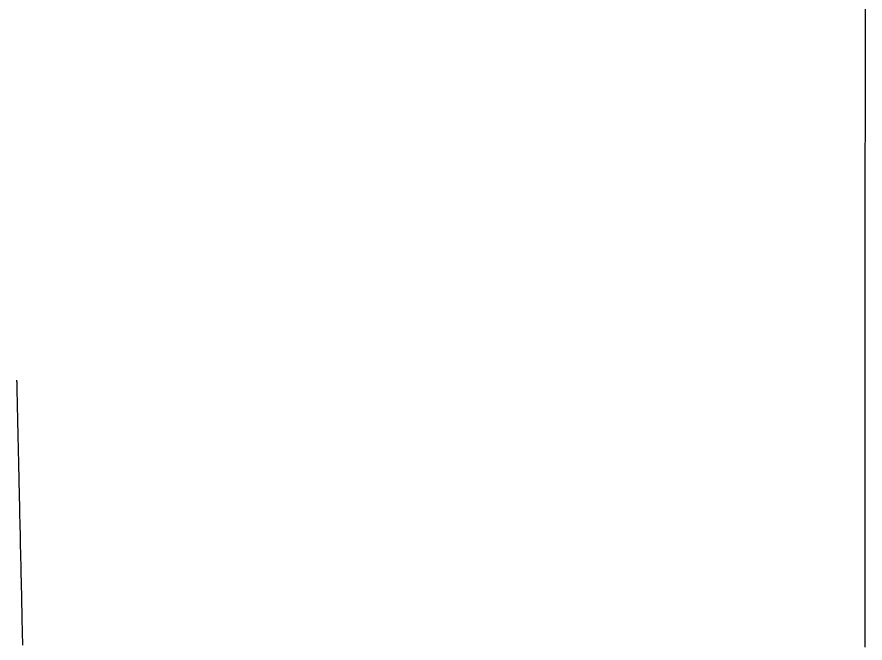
# Model space of a CAD drawing. Extents: x -7.3 to 34, y 0 to 22.
# Drawn here: x 32.84478 to 32.88354, y 3.68911 to 3.71772 of the extents above; entities that cross this region are included whole.
import ezdxf

# ---------------------------------------------------------------- set-up
doc = ezdxf.new("R2010")
doc.units = 0
doc.layers.add('SH_Data', color=7, linetype='Continuous')

msp = doc.modelspace()

# ---------------------------------------------------------------- linework, layer by layer
at = {"layer": 'SH_Data'}
for p, q in [((32.883542, 3.718091), (32.883541, 3.717552)), ((32.883541, 3.717552), (32.883541, 3.717014)), ((32.883541, 3.717014), (32.883541, 3.716478)), ((32.883541, 3.716478), (32.883541, 3.715944)), ((32.883541, 3.715944), (32.883541, 3.71541)), ((32.883541, 3.71541), (32.88354, 3.714879)), ((32.88354, 3.714879), (32.88354, 3.714349)), ((32.88354, 3.714349), (32.88354, 3.71382)), ((32.88354, 3.71382), (32.88354, 3.713293)), ((32.88354, 3.713293), (32.88354, 3.712768)), ((32.88354, 3.712768), (32.88354, 3.712244)), ((32.88354, 3.712244), (32.883539, 3.711722)), ((32.883539, 3.711722), (32.883539, 3.711202)), ((32.883539, 3.711202), (32.883539, 3.710683)), ((32.883539, 3.710683), (32.883539, 3.710166)), ((32.883539, 3.710166), (32.883539, 3.709651)), ((32.883539, 3.709651), (32.883538, 3.709137)), ((32.883538, 3.709137), (32.883538, 3.708625)), ((32.883538, 3.708625), (32.883538, 3.708115)), ((32.883538, 3.708115), (32.883538, 3.707607)), ((32.883538, 3.707607), (32.883538, 3.7071)), ((32.883538, 3.7071), (32.883537, 3.706595)), ((32.883537, 3.706595), (32.883537, 3.706093)), ((32.883537, 3.706093), (32.883537, 3.705591)), ((32.883537, 3.705591), (32.883537, 3.705092)), ((32.883537, 3.705092), (32.883537, 3.704595)), ((32.883537, 3.704595), (32.883536, 3.704099)), ((32.883536, 3.704099), (32.883536, 3.703606)), ((32.883536, 3.703606), (32.883536, 3.703114)), ((32.883536, 3.703114), (32.883536, 3.702624)), ((32.883536, 3.702624), (32.883536, 3.702137)), ((32.883536, 3.702137), (32.883536, 3.701651)), ((32.883536, 3.701651), (32.883535, 3.701167)), ((32.844781, 3.701117), (32.844781, 3.701118)), ((32.844781, 3.701118), (32.844781, 3.701118)), ((32.844781, 3.701116), (32.844781, 3.701117)), ((32.844781, 3.701113), (32.844781, 3.701116)), ((32.844781, 3.70111), (32.844781, 3.701113)), ((32.844781, 3.701106), (32.844781, 3.70111)), ((32.844781, 3.701102), (32.844781, 3.701106)), ((32.844781, 3.701096), (32.844781, 3.701102)), ((32.844781, 3.70109), (32.844781, 3.701096)), ((32.844781, 3.701083), (32.844781, 3.70109)), ((32.844782, 3.701075), (32.844781, 3.701083)), ((32.844782, 3.701066), (32.844782, 3.701075)), ((32.844782, 3.701056), (32.844782, 3.701066)), ((32.844782, 3.701046), (32.844782, 3.701056)), ((32.844783, 3.701035), (32.844782, 3.701046)), ((32.844783, 3.701023), (32.844783, 3.701035)), ((32.844783, 3.700997), (32.844783, 3.701023)), ((32.844784, 3.700968), (32.844783, 3.700997)), ((32.844785, 3.700936), (32.844784, 3.700968)), ((32.844785, 3.700901), (32.844785, 3.700936)), ((32.844786, 3.700863), (32.844785, 3.700901)), ((32.883535, 3.701167), (32.883535, 3.700685)), ((32.844787, 3.700822), (32.844786, 3.700863)), ((32.844788, 3.700778), (32.844787, 3.700822)), ((32.844789, 3.700731), (32.844788, 3.700778)), ((32.84479, 3.700681), (32.844789, 3.700731)), ((32.844792, 3.700628), (32.84479, 3.700681)), ((32.844793, 3.700573), (32.844792, 3.700628)), ((32.844794, 3.700514), (32.844793, 3.700573)), ((32.844795, 3.700453), (32.844794, 3.700514)), ((32.883535, 3.700685), (32.883535, 3.700205)), ((32.844797, 3.700389), (32.844795, 3.700453)), ((32.844798, 3.700322), (32.844797, 3.700389)), ((32.8448, 3.700253), (32.844798, 3.700322)), ((32.844801, 3.700181), (32.8448, 3.700253)), ((32.844803, 3.700106), (32.844801, 3.700181)), ((32.883535, 3.700205), (32.883535, 3.699728)), ((32.844805, 3.700028), (32.844803, 3.700106)), ((32.844807, 3.699948), (32.844805, 3.700028)), ((32.844808, 3.699865), (32.844807, 3.699948)), ((32.84481, 3.69978), (32.844808, 3.699865)), ((32.844812, 3.699692), (32.84481, 3.69978)), ((32.844814, 3.699601), (32.844812, 3.699692)), ((32.844816, 3.699508), (32.844814, 3.699601)), ((32.844818, 3.699413), (32.844816, 3.699508)), ((32.844821, 3.699315), (32.844818, 3.699413)), ((32.883535, 3.699728), (32.883535, 3.699252)), ((32.844823, 3.699214), (32.844821, 3.699315)), ((32.844825, 3.699111), (32.844823, 3.699214)), ((32.844827, 3.699006), (32.844825, 3.699111)), ((32.84483, 3.698898), (32.844827, 3.699006)), ((32.883535, 3.699252), (32.883535, 3.698778)), ((32.844832, 3.698788), (32.84483, 3.698898)), ((32.844835, 3.698676), (32.844832, 3.698788)), ((32.844837, 3.698562), (32.844835, 3.698676)), ((32.883535, 3.698778), (32.883534, 3.698307)), ((32.84484, 3.698445), (32.844837, 3.698562)), ((32.844843, 3.698326), (32.84484, 3.698445)), ((32.844845, 3.698204), (32.844843, 3.698326)), ((32.844848, 3.698081), (32.844845, 3.698204)), ((32.883534, 3.698307), (32.883534, 3.697837)), ((32.844851, 3.697955), (32.844848, 3.698081)), ((32.844854, 3.697827), (32.844851, 3.697955)), ((32.844856, 3.697697), (32.844854, 3.697827)), ((32.883534, 3.697837), (32.883534, 3.69737)), ((32.844859, 3.697565), (32.844856, 3.697697)), ((32.844862, 3.69743), (32.844859, 3.697565)), ((32.844865, 3.697294), (32.844862, 3.69743)), ((32.844868, 3.697156), (32.844865, 3.697294)), ((32.844872, 3.697015), (32.844868, 3.697156)), ((32.883534, 3.69737), (32.883534, 3.696904)), ((32.844875, 3.696873), (32.844872, 3.697015)), ((32.844878, 3.696729), (32.844875, 3.696873)), ((32.844881, 3.696583), (32.844878, 3.696729)), ((32.883534, 3.696904), (32.883534, 3.696441)), ((32.844884, 3.696434), (32.844881, 3.696583)), ((32.844888, 3.696284), (32.844884, 3.696434)), ((32.844891, 3.696132), (32.844888, 3.696284)), ((32.883534, 3.696441), (32.883533, 3.69598)), ((32.844895, 3.695979), (32.844891, 3.696132)), ((32.844898, 3.695823), (32.844895, 3.695979)), ((32.883533, 3.69598), (32.883533, 3.695522)), ((32.844901, 3.695666), (32.844898, 3.695823)), ((32.844905, 3.695506), (32.844901, 3.695666)), ((32.844909, 3.695345), (32.844905, 3.695506)), ((32.883533, 3.695522), (32.883533, 3.695065)), ((32.844912, 3.695183), (32.844909, 3.695345)), ((32.844916, 3.695018), (32.844912, 3.695183)), ((32.844919, 3.694852), (32.844916, 3.695018)), ((32.844923, 3.694685), (32.844919, 3.694852)), ((32.883533, 3.695065), (32.883533, 3.694611)), ((32.844927, 3.694515), (32.844923, 3.694685)), ((32.844931, 3.694344), (32.844927, 3.694515)), ((32.844935, 3.694172), (32.844931, 3.694344)), ((32.883533, 3.694611), (32.883533, 3.694158)), ((32.844938, 3.693998), (32.844935, 3.694172)), ((32.844942, 3.693822), (32.844938, 3.693998)), ((32.883533, 3.694158), (32.883533, 3.693708)), ((32.844946, 3.693645), (32.844942, 3.693822)), ((32.84495, 3.693467), (32.844946, 3.693645)), ((32.883533, 3.693708), (32.883532, 3.693261)), ((32.844954, 3.693287), (32.84495, 3.693467)), ((32.844958, 3.693105), (32.844954, 3.693287)), ((32.883532, 3.693261), (32.883532, 3.692815)), ((32.844962, 3.692922), (32.844958, 3.693105)), ((32.844966, 3.692738), (32.844962, 3.692922)), ((32.883532, 3.692815), (32.883532, 3.692372)), ((32.84497, 3.692552), (32.844966, 3.692738)), ((32.844975, 3.692365), (32.84497, 3.692552)), ((32.883532, 3.692372), (32.883532, 3.691932)), ((32.844979, 3.692177), (32.844975, 3.692365)), ((32.844983, 3.691987), (32.844979, 3.692177)), ((32.844987, 3.691796), (32.844983, 3.691987)), ((32.844991, 3.691604), (32.844987, 3.691796)), ((32.844996, 3.691411), (32.844991, 3.691604)), ((32.883532, 3.691932), (32.883532, 3.691493)), ((32.845, 3.691216), (32.844996, 3.691411)), ((32.845004, 3.691021), (32.845, 3.691216)), ((32.883532, 3.691493), (32.883532, 3.691057)), ((32.845009, 3.690824), (32.845004, 3.691021)), ((32.845013, 3.690626), (32.845009, 3.690824)), ((32.883532, 3.691057), (32.883532, 3.690623)), ((32.845017, 3.690427), (32.845013, 3.690626)), ((32.883532, 3.690623), (32.883531, 3.690192)), ((32.845022, 3.690227), (32.845017, 3.690427)), ((32.845026, 3.690025), (32.845022, 3.690227)), ((32.883531, 3.690192), (32.883531, 3.689763)), ((32.845031, 3.689823), (32.845026, 3.690025)), ((32.845035, 3.68962), (32.845031, 3.689823)), ((32.883531, 3.689763), (32.883531, 3.689336)), ((32.84504, 3.689416), (32.845035, 3.68962)), ((32.845044, 3.689211), (32.84504, 3.689416)), ((32.883531, 3.689336), (32.883531, 3.688912)), ((32.845049, 3.689004), (32.845044, 3.689211))]:
    msp.add_line(p, q, dxfattribs=at)
for points in [[(32.883542, 3.718091), (32.883541, 3.717552), (32.883541, 3.717014), (32.883541, 3.716478), (32.883541, 3.715944), (32.883541, 3.71541), (32.88354, 3.714879), (32.88354, 3.714349), (32.88354, 3.71382), (32.88354, 3.713293), (32.88354, 3.712768), (32.88354, 3.712244), (32.883539, 3.711722), (32.883539, 3.711202), (32.883539, 3.710683), (32.883539, 3.710166), (32.883539, 3.709651), (32.883538, 3.709137), (32.883538, 3.708625), (32.883538, 3.708115), (32.883538, 3.707607), (32.883538, 3.7071), (32.883537, 3.706595), (32.883537, 3.706093), (32.883537, 3.705591), (32.883537, 3.705092), (32.883537, 3.704595), (32.883536, 3.704099), (32.883536, 3.703606), (32.883536, 3.703114), (32.883536, 3.702624), (32.883536, 3.702137), (32.883536, 3.701651), (32.883535, 3.701167), (32.883535, 3.700685), (32.883535, 3.700205), (32.883535, 3.699728), (32.883535, 3.699252), (32.883535, 3.698778), (32.883534, 3.698307), (32.883534, 3.697837), (32.883534, 3.69737), (32.883534, 3.696904), (32.883534, 3.696441), (32.883533, 3.69598), (32.883533, 3.695522), (32.883533, 3.695065), (32.883533, 3.694611), (32.883533, 3.694158), (32.883533, 3.693708), (32.883532, 3.693261), (32.883532, 3.692815), (32.883532, 3.692372), (32.883532, 3.691932), (32.883532, 3.691493), (32.883532, 3.691057), (32.883532, 3.690623), (32.883531, 3.690192), (32.883531, 3.689763), (32.883531, 3.689336), (32.883531, 3.688912)], [(32.845049, 3.689004), (32.845044, 3.689211), (32.84504, 3.689416), (32.845035, 3.68962), (32.845031, 3.689823), (32.845026, 3.690025), (32.845022, 3.690227), (32.845017, 3.690427), (32.845013, 3.690626), (32.845009, 3.690824), (32.845004, 3.691021), (32.845, 3.691216), (32.844996, 3.691411), (32.844991, 3.691604), (32.844987, 3.691796), (32.844983, 3.691987), (32.844979, 3.692177), (32.844975, 3.692365), (32.84497, 3.692552), (32.844966, 3.692738), (32.844962, 3.692922), (32.844958, 3.693105), (32.844954, 3.693287), (32.84495, 3.693467), (32.844946, 3.693645), (32.844942, 3.693822), (32.844938, 3.693998), (32.844935, 3.694172), (32.844931, 3.694344), (32.844927, 3.694515), (32.844923, 3.694685), (32.844919, 3.694852), (32.844916, 3.695018), (32.844912, 3.695183), (32.844909, 3.695345), (32.844905, 3.695506), (32.844901, 3.695666), (32.844898, 3.695823), (32.844895, 3.695979), (32.844891, 3.696132), (32.844888, 3.696284), (32.844884, 3.696434), (32.844881, 3.696583), (32.844878, 3.696729), (32.844875, 3.696873), (32.844872, 3.697015), (32.844868, 3.697156), (32.844865, 3.697294), (32.844862, 3.69743), (32.844859, 3.697565), (32.844856, 3.697697), (32.844854, 3.697827), (32.844851, 3.697955), (32.844848, 3.698081), (32.844845, 3.698204), (32.844843, 3.698326), (32.84484, 3.698445), (32.844837, 3.698562), (32.844835, 3.698676), (32.844832, 3.698788), (32.84483, 3.698898), (32.844827, 3.699006), (32.844825, 3.699111), (32.844823, 3.699214), (32.844821, 3.699315), (32.844818, 3.699413), (32.844816, 3.699508), (32.844814, 3.699601), (32.844812, 3.699692), (32.84481, 3.69978), (32.844808, 3.699865), (32.844807, 3.699948), (32.844805, 3.700028), (32.844803, 3.700106), (32.844801, 3.700181), (32.8448, 3.700253), (32.844798, 3.700322), (32.844797, 3.700389), (32.844795, 3.700453), (32.844794, 3.700514), (32.844793, 3.700573), (32.844792, 3.700628), (32.84479, 3.700681), (32.844789, 3.700731), (32.844788, 3.700778), (32.844787, 3.700822), (32.844786, 3.700863), (32.844785, 3.700901), (32.844785, 3.700936), (32.844784, 3.700968), (32.844783, 3.700997), (32.844783, 3.701023), (32.844783, 3.701035), (32.844782, 3.701046), (32.844782, 3.701056), (32.844782, 3.701066), (32.844782, 3.701075), (32.844781, 3.701083), (32.844781, 3.70109), (32.844781, 3.701096), (32.844781, 3.701102), (32.844781, 3.701106), (32.844781, 3.70111), (32.844781, 3.701113), (32.844781, 3.701116), (32.844781, 3.701117), (32.844781, 3.701118), (32.844781, 3.701118), (32.844781, 3.701118)]]:
    msp.add_lwpolyline(points, dxfattribs=at)

doc.saveas('drawing.dxf')
